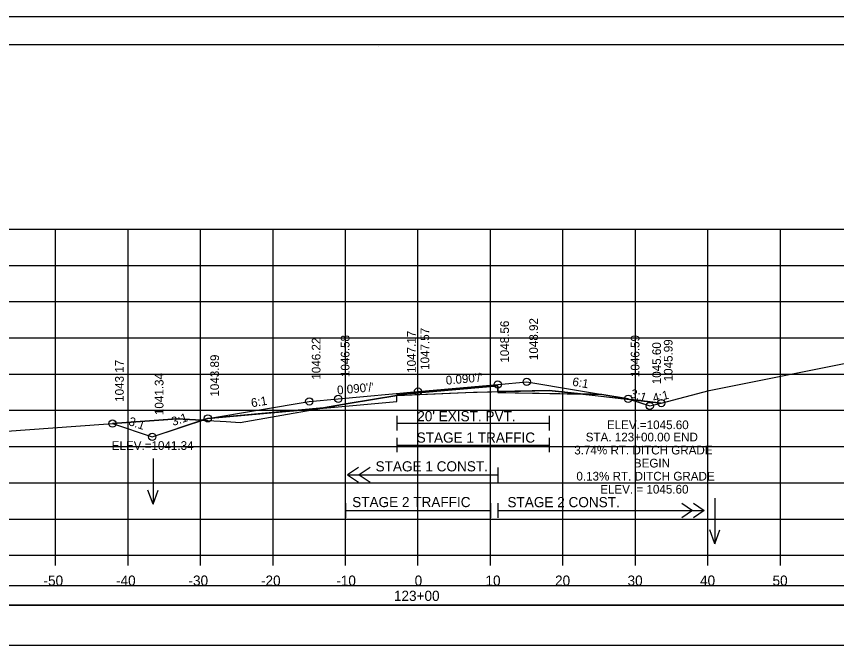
# Model space of a CAD drawing. Extents: x 1370565 to 1374448, y 301010 to 304637.
# Drawn here: x 1370679.6 to 1370792.8, y 303482.5 to 303570.5 of the extents above; entities that cross this region are included whole.
import ezdxf

# ---------------------------------------------------------------- set-up
doc = ezdxf.new("R2010")
doc.units = 0
for name, color, linetype in [('R_Alt Surface', 7, 'Continuous'), ('R_Axis', 7, 'Continuous'), ('R_Axis Annot', 7, 'Continuous'), ('R_Border', 7, 'Continuous'), ('R_Contours', 7, 'Continuous'), ('R_Drive', 7, 'Continuous'), ('R_Exist Surface', 7, 'Continuous'), ('R_Fin Surface', 7, 'Continuous'), ('R_Grid', 7, 'Continuous'), ('R_No Plot', 7, 'Continuous'), ('R_Water', 7, 'Continuous'), ('R_Water Annot', 7, 'Continuous'), ('R_Xsect Elev', 7, 'Continuous'), ('R_Xsect Slope', 7, 'Continuous')]:
    doc.layers.add(name, color=color, linetype=linetype)

msp = doc.modelspace()

# ---------------------------------------------------------------- linework, layer by layer
at = {"layer": 'R_Alt Surface'}
for points in [[(1370705.99, 303515.07), (1370724.03, 303516.69), (1370732.12, 303517.42), (1370732.13, 303518.34), (1370735.03, 303518.6), (1370746.03, 303519.59), (1370746.04, 303518.67), (1370746.03, 303518.67), (1370760.41, 303518.39)], [(1370732.13, 303515.42), (1370732.13, 303513.42)], [(1370753.12, 303515.42), (1370753.12, 303513.42)], [(1370732.13, 303514.42), (1370753.12, 303514.42)], [(1370732.13, 303512.4), (1370732.13, 303510.4)], [(1370753.12, 303512.4), (1370753.12, 303510.4)], [(1370732.13, 303511.4), (1370753.12, 303511.4)], [(1370726.82, 303508.28), (1370725.32, 303507.28), (1370726.82, 303506.28)], [(1370725.32, 303507.28), (1370746.03, 303507.28)], [(1370728.42, 303508.28), (1370726.92, 303507.28), (1370728.42, 303506.28)], [(1370725.03, 303503.36), (1370725.03, 303501.36)], [(1370745.03, 303503.36), (1370745.03, 303501.36)], [(1370746.03, 303503.36), (1370746.03, 303501.36)], [(1370746.03, 303503.36), (1370746.03, 303501.36)], [(1370771.42, 303503.36), (1370772.92, 303502.36), (1370771.42, 303501.36)], [(1370773.02, 303503.36), (1370774.52, 303502.36), (1370773.02, 303501.36)], [(1370725.03, 303502.36), (1370745.03, 303502.36)], [(1370746.03, 303502.36), (1370774.52, 303502.36)]]:
    msp.add_lwpolyline(points, dxfattribs=at)
at = {"layer": 'R_Axis'}
for p, q in [((1370585.03, 303496.19), (1370885.03, 303496.19)), ((1370685.03, 303494.79), (1370685.03, 303496.19)), ((1370695.03, 303494.79), (1370695.03, 303496.19)), ((1370705.03, 303494.79), (1370705.03, 303496.19)), ((1370715.03, 303494.79), (1370715.03, 303496.19)), ((1370725.03, 303494.79), (1370725.03, 303496.19)), ((1370735.03, 303494.79), (1370735.03, 303496.19)), ((1370745.03, 303494.79), (1370745.03, 303496.19)), ((1370755.03, 303494.79), (1370755.03, 303496.19)), ((1370765.03, 303494.79), (1370765.03, 303496.19)), ((1370775.03, 303494.79), (1370775.03, 303496.19)), ((1370785.03, 303494.79), (1370785.03, 303496.19))]:
    msp.add_line(p, q, dxfattribs=at)
for points in [[(1370732.13, 303515.42), (1370732.13, 303513.42)], [(1370753.12, 303515.42), (1370753.12, 303513.42)], [(1370732.13, 303514.42), (1370753.12, 303514.42)], [(1370746.03, 303508.28), (1370746.03, 303506.28)]]:
    msp.add_lwpolyline(points, dxfattribs=at)
at = {"layer": 'R_Border'}
for p, q in [((1370577.03, 303566.65), (1370893.21, 303566.65)), ((1370729.55, 303566.39), (1370729.55, 303566.39)), ((1370729.55, 303566.39), (1370729.55, 303566.39))]:
    msp.add_line(p, q, dxfattribs=at)
at = {"layer": 'R_Contours'}
for p, q in [((1370735.03, 303518.6), (1370735.03, 303518.36)), ((1370735.03, 303518.36), (1370735.03, 303518.6)), ((1370746.03, 303518.78), (1370746.04, 303518.67)), ((1370746.04, 303518.67), (1370757.47, 303518.45)), ((1370732.13, 303518.24), (1370735.03, 303518.36)), ((1370760.41, 303518.39), (1370757.47, 303518.45)), ((1370757.47, 303518.45), (1370759.48, 303518.22)), ((1370759.48, 303518.22), (1370764.02, 303517.71)), ((1370764.03, 303517.78), (1370760.41, 303518.39)), ((1370768.6, 303517.19), (1370764.39, 303517.66)), ((1370764.39, 303517.66), (1370767, 303516.79)), ((1370721.98, 303516.51), (1370705.99, 303515.07)), ((1370721.98, 303516.51), (1370724.03, 303516.69)), ((1370767, 303516.79), (1370768.6, 303517.19)), ((1370701.83, 303515), (1370692.88, 303514.36)), ((1370705.22, 303514.82), (1370701.83, 303515)), ((1370705.99, 303515.07), (1370705.22, 303514.82))]:
    msp.add_line(p, q, dxfattribs=at)
for points in [[(1370735.03, 303518.6), (1370732.13, 303518.34), (1370732.13, 303518.24)], [(1370746.03, 303518.78), (1370746.03, 303519.59), (1370735.03, 303518.6)], [(1370735.03, 303518.36), (1370742.71, 303518.7), (1370742.85, 303518.7), (1370743.19, 303518.71), (1370746.03, 303518.78)], [(1370757.47, 303518.45), (1370753.12, 303518.94), (1370746.03, 303518.78)], [(1370732.13, 303518.24), (1370725.42, 303517.11), (1370721.98, 303516.51)], [(1370724.03, 303516.69), (1370732.12, 303517.42), (1370732.13, 303518.24)], [(1370732.13, 303518.24), (1370732.13, 303518.24)], [(1370764.02, 303517.71), (1370764.03, 303517.78)], [(1370705.22, 303514.82), (1370708.59, 303514.63), (1370710.51, 303514.53), (1370721.98, 303516.51)], [(1370692.88, 303514.36), (1370698.37, 303512.53), (1370705.22, 303514.82)]]:
    msp.add_lwpolyline(points, dxfattribs=at)
at = {"layer": 'R_Drive'}
for points in [[(1370585.82, 303489.29), (1370884.24, 303489.29), (1370884.24, 303491.99), (1370585.82, 303491.99)], [(1370585.82, 303483.77), (1370884.24, 303483.77), (1370884.24, 303489.29), (1370585.82, 303489.29)]]:
    msp.add_lwpolyline(points, close=True, dxfattribs=at)
at = {"layer": 'R_Exist Surface'}
msp.add_lwpolyline([(1370674.44, 303513.04), (1370701.83, 303515), (1370708.59, 303514.63), (1370710.51, 303514.53), (1370725.42, 303517.11), (1370732.13, 303518.24), (1370742.71, 303518.7), (1370742.85, 303518.7), (1370743.19, 303518.71), (1370753.12, 303518.94), (1370759.48, 303518.22), (1370768.6, 303517.19), (1370775.21, 303518.92), (1370794.5, 303522.8)], dxfattribs=at)
at = {"layer": 'R_Fin Surface'}
msp.add_lwpolyline([(1370692.89, 303514.36), (1370698.37, 303512.53), (1370706.03, 303515.08), (1370720.03, 303517.42), (1370724.03, 303517.78), (1370735.03, 303518.77), (1370746.03, 303519.76), (1370750.03, 303520.12), (1370764.03, 303517.78), (1370767, 303516.79), (1370768.6, 303517.19)], dxfattribs=at)
at = {"layer": 'R_Grid'}
for p, q in [((1370585.03, 303541.19), (1370885.03, 303541.19)), ((1370685.03, 303496.19), (1370685.03, 303541.19)), ((1370695.03, 303496.19), (1370695.03, 303541.19)), ((1370705.03, 303496.19), (1370705.03, 303541.19)), ((1370715.03, 303496.19), (1370715.03, 303541.19)), ((1370725.03, 303496.19), (1370725.03, 303541.19)), ((1370735.03, 303496.19), (1370735.03, 303541.19)), ((1370745.03, 303496.19), (1370745.03, 303541.19)), ((1370755.03, 303496.19), (1370755.03, 303541.19)), ((1370765.03, 303496.19), (1370765.03, 303541.19)), ((1370775.03, 303496.19), (1370775.03, 303541.19)), ((1370785.03, 303496.19), (1370785.03, 303541.19)), ((1370585.03, 303536.19), (1370885.03, 303536.19)), ((1370585.03, 303531.19), (1370885.03, 303531.19)), ((1370585.03, 303526.19), (1370885.03, 303526.19)), ((1370585.03, 303521.19), (1370885.03, 303521.19)), ((1370585.03, 303516.19), (1370885.03, 303516.19)), ((1370585.03, 303511.19), (1370885.03, 303511.19)), ((1370585.03, 303506.19), (1370885.03, 303506.19)), ((1370585.03, 303501.19), (1370885.03, 303501.19)), ((1370585.03, 303496.19), (1370885.03, 303496.19))]:
    msp.add_line(p, q, dxfattribs=at)
at = {"layer": 'R_No Plot'}
msp.add_line((1370564.63, 303570.55), (1370897.96, 303570.55), dxfattribs=at)
for points in [[(1370564.62, 303570.55), (1370897.96, 303570.55), (1370897.96, 303357.21), (1370564.62, 303357.21)], [(1370810.95, 303566.65), (1370830.57, 303566.65), (1370830.57, 303556.77), (1370846.68, 303556.77), (1370869.88, 303556.77), (1370869.88, 303524.1), (1370893.09, 303524.1), (1370893.21, 303361.19), (1370577.03, 303361.19), (1370577.03, 303566.65)]]:
    msp.add_lwpolyline(points, close=True, dxfattribs=at)
for centre in [(1370746.03, 303519.76), (1370750.03, 303520.12), (1370735.03, 303518.77), (1370720.03, 303517.42), (1370724.03, 303517.78), (1370764.03, 303517.78), (1370768.6, 303517.19), (1370767, 303516.79), (1370706.03, 303515.08), (1370692.89, 303514.36), (1370698.37, 303512.53)]:
    msp.add_circle(centre, 0.5, dxfattribs=at)
at = {"layer": 'R_Water Annot'}
for p, q in [((1370698.48, 303509.52), (1370698.48, 303503.23)), ((1370698.48, 303503.23), (1370697.78, 303505.15)), ((1370698.48, 303503.23), (1370699.18, 303505.15)), ((1370775.97, 303504.06), (1370775.97, 303497.78)), ((1370775.97, 303497.78), (1370775.27, 303499.7)), ((1370775.97, 303497.78), (1370776.67, 303499.7))]:
    msp.add_line(p, q, dxfattribs=at)
at = {"layer": 'R_Xsect Elev'}
msp.add_line((1370735.03, 303518.36), (1370735.03, 303528.36), dxfattribs=at)

# ---------------------------------------------------------------- texts
at = {"layer": 'R_Axis Annot'}
for s, p in [("20' EXIST. PVT.", (1370734.93, 303514.68)), ('-50', (1370683.37, 303491.99)), ('-40', (1370693.37, 303491.99)), ('-30', (1370703.37, 303491.99)), ('-20', (1370713.37, 303491.99)), ('-10', (1370723.76, 303491.99)), ('0', (1370734.57, 303491.99)), ('10', (1370744.34, 303491.99)), ('20', (1370753.94, 303491.99)), ('30', (1370763.94, 303491.99)), ('40', (1370773.94, 303491.99)), ('50', (1370783.94, 303491.99)), ('123+00', (1370731.71, 303489.89))]:
    msp.add_text(s, height=1.4, dxfattribs=at).set_placement(p)
at = {"layer": 'R_Water'}
for s, p in [('STAGE 1 TRAFFIC', (1370734.85, 303511.73)), ('STAGE 1 CONST.', (1370729.18, 303507.76)), ('STAGE 2 TRAFFIC', (1370725.95, 303502.83)), ('STAGE 2 CONST.', (1370747.37, 303502.82))]:
    msp.add_text(s, height=1.4, dxfattribs=at).set_placement(p)
at = {"layer": 'R_Xsect Elev'}
for s, p in [('1048.92', (1370751.58, 303523.12)), ('1048.56', (1370747.58, 303522.76)), ('1046.58', (1370725.58, 303520.78)), ('1047.17', (1370734.73, 303521.36)), ('1047.57', (1370736.58, 303521.77)), ('1046.59', (1370765.58, 303520.78)), ('1046.22', (1370721.58, 303520.42)), ('1045.60', (1370768.55, 303519.79)), ('1045.99', (1370770.15, 303520.19)), ('1043.17', (1370694.44, 303517.36)), ('1043.89', (1370707.58, 303518.08)), ('1041.34', (1370699.92, 303515.53))]:
    msp.add_text(s, height=1.2, rotation=90, dxfattribs=at).set_placement(p)
for s, p in [('ELEV.=1045.60', (1370761.09, 303513.59)), ('STA. 123+00.00 END', (1370758.17, 303511.9)), ('ELEV.=1041.34', (1370692.78, 303510.73)), ('3.74% RT. DITCH GRADE', (1370756.59, 303510.1)), ('BEGIN', (1370764.81, 303508.3)), ('0.13% RT. DITCH GRADE', (1370756.88, 303506.5)), ('ELEV. = 1045.60', (1370760.17, 303504.7))]:
    msp.add_text(s, height=1.2, dxfattribs=at).set_placement(p)
at = {"layer": 'R_Xsect Slope'}
for s, rotation, p in [("0.090'/'", 5.1428, (1370738.92, 303519.72)), ('6:1', 350.5358, (1370756.26, 303519.59)), ("0.090'/'", 5.1428, (1370723.92, 303518.37)), ('3:1', 341.5651, (1370764.21, 303518.03)), ('4:1', 13.8344, (1370767.57, 303517.28)), ('6:1', 9.4642, (1370712.1, 303516.6)), ('3:1', 341.5668, (1370695, 303514.18)), ('3:1', 18.4349, (1370701.25, 303514.02))]:
    msp.add_text(s, height=1.2, rotation=rotation, dxfattribs=at).set_placement(p)

doc.saveas('drawing.dxf')
